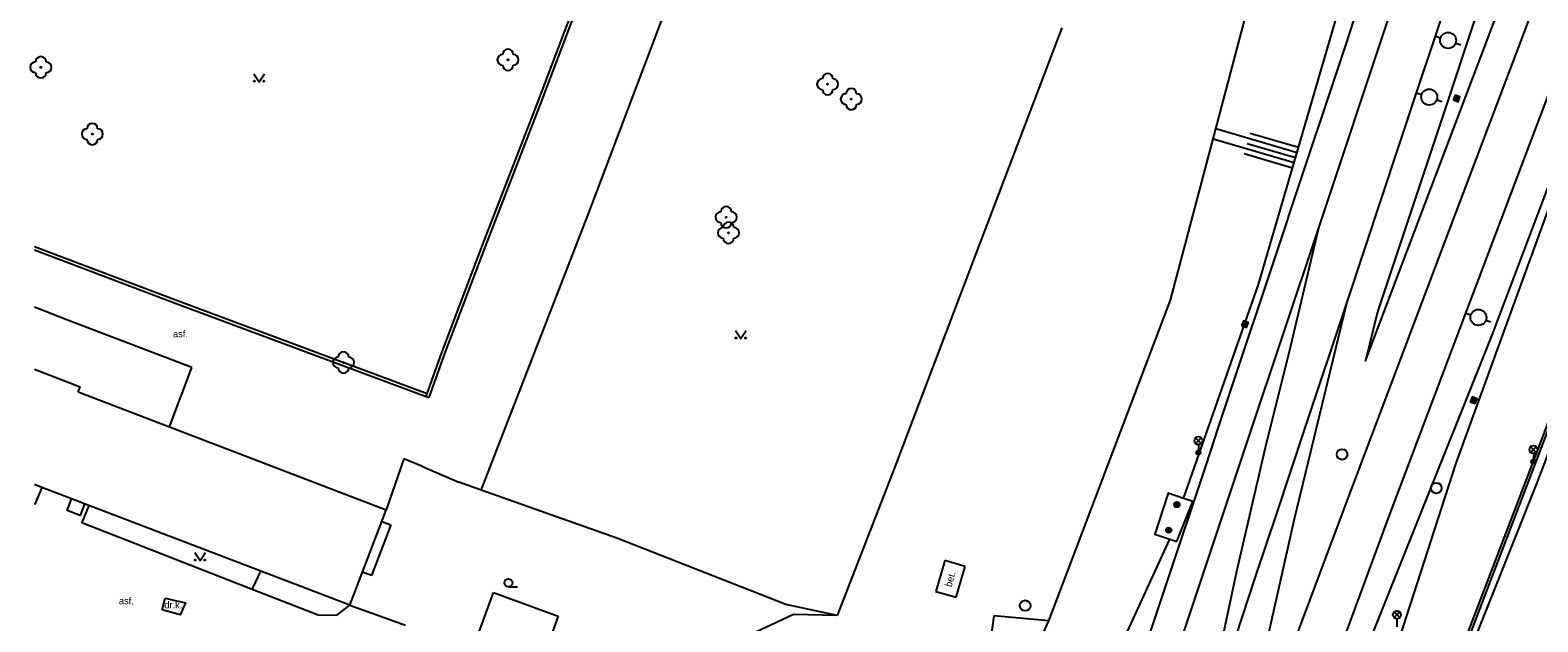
# Model space of a CAD drawing. Extents: x -596229 to -595156, y -1161237 to -1159376.
# Drawn here: x -596228.6 to -596087.3, y -1160248.7 to -1160193.2 of the extents above; entities that cross this region are included whole.
import ezdxf

# ---------------------------------------------------------------- set-up
doc = ezdxf.new("R2010")
doc.units = 0
for name, color, linetype in [('Level 12', 7, 'Continuous'), ('Level 22', 7, 'Continuous'), ('Level 25', 7, 'Continuous'), ('Level 27', 7, 'Continuous'), ('Level 33', 7, 'Continuous'), ('Level 36', 7, 'Continuous'), ('Specificka linie pasportu komunikaci', 7, 'Continuous'), ('TM - budovy zdene_ betonove - VP', 7, 'Continuous'), ('TM - CD - osa koleji', 7, 'Continuous'), ('TM - chodniky - VP', 7, 'Continuous'), ('TM - dolni hrana svahu', 7, 'Continuous'), ('TM - horni hrana svahu', 7, 'Continuous'), ('TM - hranice souvisleho porostu (skupiny stromu_ kere)', 7, 'Continuous'), ('TM - letecke snimky - pomocna linie', 7, 'Continuous'), ('TM - plot drateny_ kovovy - VP', 7, 'Continuous'), ('TM - plot zdeny_ ohradni zed - VP', 7, 'Continuous'), ('TM - popis povrchu', 7, 'Continuous'), ('TM - rozhrani ploch obecne - VP', 7, 'Continuous'), ('TM - srafovani', 7, 'Continuous'), ('TM - vjezd na pozemek', 7, 'Continuous')]:
    doc.layers.add(name, color=color, linetype=linetype)

msp = doc.modelspace()

# ---------------------------------------------------------------- linework, layer by layer
at = {"layer": 'Level 12'}
for p, q in [((-596096.85, -1160193.79), (-596096.38, -1160193.96)), ((-596094.96, -1160194.45), (-596094.49, -1160194.62)), ((-596098.62, -1160199.1), (-596098.15, -1160199.27)), ((-596096.73, -1160199.76), (-596096.26, -1160199.93)), ((-596094.01, -1160219.77), (-596093.54, -1160219.94)), ((-596092.12, -1160220.43), (-596091.65, -1160220.6))]:
    msp.add_line(p, q, dxfattribs=at)
for centre in [(-596095.67, -1160194.2), (-596097.44, -1160199.51), (-596092.83, -1160220.18)]:
    msp.add_circle(centre, 0.75, dxfattribs=at)
at = {"layer": 'Level 22'}
for centre in [(-596227.62, -1160196.72), (-596183.82, -1160196.02), (-596153.85, -1160198.3), (-596151.63, -1160199.7), (-596222.79, -1160202.98), (-596163.36, -1160210.78), (-596163.14, -1160212.24), (-596199.24, -1160224.4)]:
    msp.add_circle(centre, 0.05, dxfattribs=at)
for centre, start, end in [((-596183.82, -1160195.52), 0, 180), ((-596228.12, -1160196.72), 90, 270), ((-596227.62, -1160196.22), 0, 180), ((-596227.12, -1160196.72), 270, 90), ((-596184.32, -1160196.02), 90, 270), ((-596183.82, -1160196.52), 180, 0), ((-596183.32, -1160196.02), 270, 90), ((-596227.62, -1160197.22), 180, 0), ((-596154.35, -1160198.3), 90, 270), ((-596153.85, -1160197.8), 0, 180), ((-596153.35, -1160198.3), 270, 90), ((-596153.85, -1160198.8), 180, 0), ((-596152.13, -1160199.7), 90, 270), ((-596151.63, -1160199.2), 0, 180), ((-596151.13, -1160199.7), 270, 90), ((-596151.63, -1160200.2), 180, 0), ((-596222.79, -1160202.48), 0, 180), ((-596223.29, -1160202.98), 90, 270), ((-596222.79, -1160203.48), 180, 0), ((-596222.29, -1160202.98), 270, 90), ((-596163.86, -1160210.78), 90, 270), ((-596163.36, -1160210.28), 0, 180), ((-596162.86, -1160210.78), 270, 90), ((-596163.64, -1160212.24), 90, 270), ((-596163.36, -1160211.28), 180, 0), ((-596163.14, -1160211.74), 0, 180), ((-596162.64, -1160212.24), 270, 90), ((-596163.14, -1160212.74), 180, 0), ((-596199.24, -1160223.9), 0, 180), ((-596199.74, -1160224.4), 90, 270), ((-596199.24, -1160224.9), 180, 0), ((-596198.74, -1160224.4), 270, 90)]:
    msp.add_arc(centre, 0.5, start, end, dxfattribs=at)
at = {"layer": 'Level 25'}
for points in [[(-596095.2, -1160199.78), (-596094.74, -1160199.96), (-596094.56, -1160199.5), (-596095.02, -1160199.32)], [(-596095.14, -1160199.76), (-596094.76, -1160199.9), (-596094.62, -1160199.52), (-596095, -1160199.38)], [(-596095.07, -1160199.73), (-596094.79, -1160199.83), (-596094.69, -1160199.55), (-596094.97, -1160199.45)], [(-596095.01, -1160199.7), (-596094.82, -1160199.77), (-596094.75, -1160199.58), (-596094.94, -1160199.51)], [(-596094.94, -1160199.67), (-596094.85, -1160199.7), (-596094.82, -1160199.61), (-596094.91, -1160199.58)], [(-596115.04, -1160220.94), (-596114.58, -1160221.12), (-596114.4, -1160220.66), (-596114.86, -1160220.48)], [(-596114.98, -1160220.92), (-596114.6, -1160221.06), (-596114.46, -1160220.68), (-596114.84, -1160220.54)], [(-596114.91, -1160220.89), (-596114.63, -1160220.99), (-596114.53, -1160220.71), (-596114.81, -1160220.61)], [(-596114.85, -1160220.86), (-596114.66, -1160220.93), (-596114.59, -1160220.74), (-596114.78, -1160220.67)], [(-596114.78, -1160220.83), (-596114.69, -1160220.86), (-596114.66, -1160220.77), (-596114.75, -1160220.74)], [(-596093.6, -1160228.08), (-596093.14, -1160228.26), (-596092.96, -1160227.8), (-596093.42, -1160227.62)], [(-596093.54, -1160228.06), (-596093.16, -1160228.2), (-596093.02, -1160227.82), (-596093.4, -1160227.68)], [(-596093.47, -1160228.03), (-596093.19, -1160228.13), (-596093.09, -1160227.85), (-596093.37, -1160227.75)], [(-596093.41, -1160228), (-596093.22, -1160228.07), (-596093.15, -1160227.88), (-596093.34, -1160227.81)], [(-596093.34, -1160227.97), (-596093.25, -1160228), (-596093.22, -1160227.91), (-596093.31, -1160227.88)]]:
    msp.add_lwpolyline(points, close=True, dxfattribs=at)
for centre, radius in [((-596121.1, -1160237.73), 0.25), ((-596121.1, -1160237.73), 0.2), ((-596121.1, -1160237.73), 0.15), ((-596121.1, -1160237.73), 0.1), ((-596121.1, -1160237.73), 0.05), ((-596121.87, -1160240.12), 0.25), ((-596121.87, -1160240.12), 0.2), ((-596121.87, -1160240.12), 0.15), ((-596121.87, -1160240.12), 0.1), ((-596121.87, -1160240.12), 0.05)]:
    msp.add_circle(centre, radius, dxfattribs=at)
at = {"layer": 'Level 27'}
for centre in [(-596105.61, -1160233.02), (-596096.78, -1160236.17), (-596135.32, -1160247.2)]:
    msp.add_circle(centre, 0.5, dxfattribs=at)
at = {"layer": 'Level 33'}
for p, q in [((-596119.34, -1160231.99), (-596118.81, -1160231.46)), ((-596119.34, -1160231.46), (-596118.81, -1160231.99)), ((-596119.08, -1160232.1), (-596119.08, -1160232.85)), ((-596087.94, -1160232.83), (-596087.41, -1160232.3)), ((-596087.94, -1160232.3), (-596087.41, -1160232.83)), ((-596087.67, -1160232.94), (-596087.67, -1160233.69)), ((-596100.73, -1160248.32), (-596100.2, -1160247.79)), ((-596100.73, -1160247.79), (-596100.2, -1160248.32)), ((-596100.47, -1160248.43), (-596100.47, -1160249.18))]:
    msp.add_line(p, q, dxfattribs=at)
for centre, radius in [((-596119.08, -1160231.73), 0.375), ((-596119.08, -1160232.85), 0.2), ((-596119.08, -1160232.85), 0.145), ((-596119.08, -1160232.85), 0.0876), ((-596087.67, -1160232.57), 0.375), ((-596087.67, -1160233.69), 0.2), ((-596087.67, -1160233.69), 0.145), ((-596087.67, -1160233.69), 0.0876), ((-596100.47, -1160248.05), 0.375)]:
    msp.add_circle(centre, radius, dxfattribs=at)
at = {"layer": 'Level 36'}
msp.add_line((-596183.78, -1160245.43), (-596182.91, -1160245.43), dxfattribs=at)
for points in [[(-596207.65, -1160197.32), (-596207.15, -1160198.07), (-596206.65, -1160197.32)], [(-596162.49, -1160221.4), (-596161.99, -1160222.15), (-596161.49, -1160221.4)], [(-596213.19, -1160242.22), (-596212.69, -1160242.97), (-596212.19, -1160242.22)]]:
    msp.add_lwpolyline(points, dxfattribs=at)
for centre, radius in [((-596207.6, -1160198.02), 0.05), ((-596206.7, -1160198.02), 0.05), ((-596162.44, -1160222.1), 0.05), ((-596161.54, -1160222.1), 0.05), ((-596213.14, -1160242.92), 0.05), ((-596212.24, -1160242.92), 0.05), ((-596183.78, -1160245.06), 0.375)]:
    msp.add_circle(centre, radius, dxfattribs=at)
at = {"layer": 'Specificka linie pasportu komunikaci'}
msp.add_lwpolyline([(-596207.8, -1160245.64), (-596207.75, -1160245.55), (-596206.98, -1160243.97)], dxfattribs=at)
at = {"layer": 'TM - budovy zdene_ betonove - VP'}
for points in [[(-596228.22, -1160225.04), (-596223.93, -1160226.69)], [(-596224.11, -1160227.15), (-596223.93, -1160226.69)], [(-596224.11, -1160227.15), (-596215.56, -1160230.43)], [(-596215.56, -1160230.43), (-596195.23, -1160238.21)], [(-596227.51, -1160236.12), (-596228.22, -1160235.85)], [(-596224.74, -1160237.18), (-596227.51, -1160236.12)], [(-596223.51, -1160237.65), (-596224.74, -1160237.18)], [(-596223.13, -1160237.8), (-596223.51, -1160237.65)], [(-596206.98, -1160243.97), (-596223.13, -1160237.8)], [(-596195.65, -1160239.32), (-596195.23, -1160238.21)], [(-596197.46, -1160244.05), (-596195.65, -1160239.32)], [(-596198.64, -1160247.15), (-596206.98, -1160243.97)], [(-596198.64, -1160247.15), (-596197.46, -1160244.05)], [(-596187.23, -1160251.63), (-596185.17, -1160245.97)], [(-596185.17, -1160245.97), (-596179.1, -1160248.18)], [(-596179.1, -1160248.18), (-596181.16, -1160253.84)]]:
    msp.add_lwpolyline(points, dxfattribs=at)
at = {"layer": 'TM - CD - osa koleji'}
for points in [[(-596116.33, -1160268.41), (-596113.7, -1160260.46), (-596111.11, -1160253.3), (-596105.24, -1160237.61), (-596095.71, -1160212.36), (-596077.16, -1160163.43), (-596067.54, -1160138.08)], [(-596107.8, -1160211.78), (-596101.24, -1160192.04), (-596096.36, -1160177.44), (-596087.94, -1160152.38)], [(-596105.18, -1160218.84), (-596098.62, -1160199.1), (-596096.85, -1160193.79), (-596088.28, -1160168.08)], [(-596112.3, -1160269.13), (-596111.48, -1160266.71), (-596101.3, -1160239.07), (-596094.01, -1160219.77), (-596084.42, -1160194.42)], [(-596126.09, -1160266.67), (-596114.37, -1160231.51), (-596107.8, -1160211.78)], [(-596118.94, -1160260.23), (-596116.86, -1160250.45), (-596115.48, -1160243.98), (-596112.7, -1160231.96), (-596110.58, -1160223.51), (-596107.8, -1160211.78)], [(-596118.94, -1160260.23), (-596115.78, -1160250.74), (-596115.57, -1160250.11), (-596113.69, -1160244.42), (-596111.73, -1160238.57), (-596109.09, -1160230.61), (-596105.18, -1160218.84)], [(-596116.48, -1160268.38), (-596113.15, -1160252.7), (-596110.08, -1160239.06), (-596105.18, -1160218.84)]]:
    msp.add_lwpolyline(points, dxfattribs=at)
at = {"layer": 'TM - chodniky - VP'}
for points in [[(-596095.93, -1160257.32), (-596087.32, -1160235.69), (-596074.07, -1160200.97), (-596054.23, -1160146.67), (-596047.25, -1160127.32), (-596046.88, -1160126.36), (-596041.44, -1160111.29)], [(-596227.51, -1160236.12), (-596228.18, -1160237.69), (-596228.22, -1160237.68)], [(-596223.13, -1160237.8), (-596223.79, -1160239.41), (-596207.8, -1160245.64)], [(-596207.8, -1160245.64), (-596201.63, -1160248.05), (-596199.87, -1160248.1), (-596198.64, -1160247.15)]]:
    msp.add_lwpolyline(points, dxfattribs=at)
at = {"layer": 'TM - dolni hrana svahu'}
for points in [[(-596133.12, -1160248.61), (-596121.69, -1160218.56), (-596112.51, -1160183.8), (-596111.05, -1160170.17), (-596107.62, -1160153.72), (-596095.68, -1160121.45), (-596087.83, -1160096.33)], [(-596096.39, -1160257.2), (-596096.64, -1160257.13), (-596087.8, -1160234.01), (-596074.72, -1160199.7), (-596054.7, -1160145.1), (-596047.63, -1160126.05), (-596038.24, -1160100.81)]]:
    msp.add_lwpolyline(points, dxfattribs=at)
at = {"layer": 'TM - horni hrana svahu'}
for points in [[(-596120.49, -1160237.14), (-596113.44, -1160217.09), (-596102.63, -1160180.01), (-596104.15, -1160168.58), (-596101.97, -1160156.66), (-596087.05, -1160119.19), (-596079.28, -1160097.32)], [(-596105.14, -1160259.96), (-596103.23, -1160259.56), (-596094.91, -1160233.83), (-596081.33, -1160196.47), (-596067.97, -1160162.7), (-596061.9, -1160144.65), (-596061.47, -1160143.41)], [(-596127.24, -1160255.8), (-596128, -1160254.61), (-596121.77, -1160240.97)]]:
    msp.add_lwpolyline(points, dxfattribs=at)
at = {"layer": 'TM - hranice souvisleho porostu (skupiny stromu_ kere)'}
for points in [[(-596138.25, -1160248.15), (-596139.2, -1160254.99)], [(-596133.12, -1160248.61), (-596138.25, -1160248.15)], [(-596135.52, -1160253.84), (-596133.12, -1160248.61)]]:
    msp.add_lwpolyline(points, dxfattribs=at)
at = {"layer": 'TM - letecke snimky - pomocna linie'}
for points in [[(-596029.92, -1160055.22), (-596051.13, -1160114.92), (-596054.31, -1160123.35), (-596067.56, -1160158.36), (-596072.02, -1160170.13), (-596081.52, -1160195.23), (-596081.61, -1160195.46), (-596082.26, -1160197.2), (-596082.8, -1160198.62), (-596091.2, -1160220.83), (-596091.58, -1160221.83), (-596106.63, -1160259.48)], [(-596105.27, -1160194.66), (-596104.09, -1160191.09), (-596099.2, -1160176.49), (-596090.91, -1160151.85), (-596090.85, -1160151.64), (-596090.79, -1160151.44), (-596090.1, -1160148.69), (-596092.38, -1160155.14), (-596098.24, -1160171.75), (-596103.8, -1160169.74), (-596098.04, -1160153.16), (-596088.31, -1160125.57), (-596088.08, -1160124.94), (-596081.04, -1160104.96), (-596075.69, -1160090.09), (-596075.64, -1160089.93), (-596075.59, -1160089.75), (-596069.54, -1160069.33)], [(-596082.06, -1160160.9), (-596085.43, -1160169.03), (-596085.5, -1160169.23), (-596094, -1160194.74), (-596095.77, -1160200.05), (-596102.21, -1160219.37), (-596102.3, -1160219.67), (-596102.33, -1160219.79), (-596103.4, -1160224.25), (-596098.52, -1160211.3), (-596080.02, -1160162.51), (-596079.96, -1160162.37), (-596070.42, -1160137.22), (-596070.35, -1160137.03), (-596060.71, -1160111.67), (-596057.94, -1160104.39), (-596061.39, -1160111.18), (-596061.48, -1160111.38), (-596061.55, -1160111.52), (-596071.54, -1160135.53), (-596072.12, -1160136.94), (-596075.13, -1160144.18), (-596082.06, -1160160.9)], [(-596125.79, -1160256.29), (-596118.4, -1160234.12), (-596117.96, -1160232.79), (-596117.22, -1160230.56), (-596110.72, -1160211.09), (-596110.65, -1160210.83), (-596110.62, -1160210.75), (-596105.27, -1160194.66)]]:
    msp.add_lwpolyline(points, dxfattribs=at)
at = {"layer": 'TM - plot drateny_ kovovy - VP'}
for points in [[(-596131.88, -1160193.02), (-596139.66, -1160213.46), (-596147.63, -1160234.44), (-596152.96, -1160248.11)], [(-596096.39, -1160257.2), (-596074.31, -1160199.41)], [(-596152.96, -1160248.11), (-596157.05, -1160248.02), (-596163.76, -1160251.2), (-596174.84, -1160255.79), (-596188.78, -1160256.19), (-596193.15, -1160256.11), (-596193.56, -1160256)]]:
    msp.add_lwpolyline(points, dxfattribs=at)
at = {"layer": 'TM - plot zdeny_ ohradni zed - VP'}
for points in [[(-596193.59, -1160233.44), (-596195.23, -1160238.21)], [(-596191.83, -1160234.16), (-596193.59, -1160233.44)], [(-596186.33, -1160236.38), (-596188.43, -1160235.63)], [(-596173.62, -1160240.86), (-596186.33, -1160236.38)], [(-596157.77, -1160247.09), (-596173.62, -1160240.86)], [(-596152.96, -1160248.11), (-596157.77, -1160247.09)]]:
    msp.add_lwpolyline(points, dxfattribs=at)
at = {"layer": 'TM - rozhrani ploch obecne - VP'}
for points in [[(-596191.4, -1160227.31), (-596190.06, -1160223.56), (-596186.2, -1160213.41), (-596181.05, -1160200.08), (-596176.15, -1160187.12), (-596174.49, -1160183.18), (-596215.77, -1160167.37), (-596219.84, -1160165.69)], [(-596191.22, -1160227.69), (-596189.77, -1160223.66), (-596185.92, -1160213.51), (-596180.77, -1160200.19), (-596175.87, -1160187.23), (-596174.09, -1160183.01)], [(-596186.33, -1160236.38), (-596176.32, -1160210.62), (-596167.41, -1160187.06), (-596166.76, -1160185.74)], [(-596228.22, -1160213.51), (-596214.82, -1160218.59), (-596191.4, -1160227.31)], [(-596228.22, -1160213.83), (-596214.93, -1160218.87), (-596191.5, -1160227.59)], [(-596225.01, -1160220.45), (-596228.22, -1160219.22)], [(-596213.47, -1160224.87), (-596225.01, -1160220.45)], [(-596215.56, -1160230.43), (-596213.47, -1160224.87)], [(-596191.5, -1160227.59), (-596191.4, -1160227.31)], [(-596191.5, -1160227.59), (-596191.22, -1160227.69)], [(-596223.51, -1160237.65), (-596223.93, -1160238.75), (-596225.16, -1160238.28), (-596224.74, -1160237.18)], [(-596120.49, -1160237.14), (-596121.93, -1160236.64), (-596123.18, -1160240.5), (-596121.77, -1160240.97)], [(-596121.09, -1160241.2), (-596119.61, -1160237.44), (-596120.49, -1160237.14)], [(-596194.81, -1160239.63), (-596196.62, -1160244.37)], [(-596195.65, -1160239.32), (-596194.81, -1160239.63)], [(-596121.77, -1160240.97), (-596121.09, -1160241.2)], [(-596142.85, -1160242.98), (-596143.7, -1160245.86)], [(-596140.94, -1160243.54), (-596142.85, -1160242.98)], [(-596196.62, -1160244.37), (-596197.46, -1160244.05)], [(-596141.78, -1160246.42), (-596140.94, -1160243.54)], [(-596143.7, -1160245.86), (-596141.78, -1160246.42)], [(-596215.95, -1160246.5), (-596214.06, -1160246.94), (-596214.56, -1160248.05), (-596216.25, -1160247.59), (-596215.95, -1160246.5)]]:
    msp.add_lwpolyline(points, dxfattribs=at)
at = {"layer": 'TM - srafovani'}
for points in [[(-596117.7, -1160203.44), (-596110.11, -1160205.66)], [(-596117.44, -1160202.47), (-596109.83, -1160204.7)], [(-596114.23, -1160202.89), (-596109.69, -1160204.22)], [(-596114.79, -1160204.81), (-596110.25, -1160206.14)], [(-596114.51, -1160203.85), (-596109.97, -1160205.18)]]:
    msp.add_lwpolyline(points, dxfattribs=at)
at = {"layer": 'TM - vjezd na pozemek'}
for points in [[(-596191.83, -1160234.16), (-596188.43, -1160235.63)], [(-596198.64, -1160247.15), (-596193.44, -1160249.03)]]:
    msp.add_lwpolyline(points, dxfattribs=at)

# ---------------------------------------------------------------- texts
at = {"layer": 'TM - popis povrchu'}
for s, p in [('asf.', (-596215.22, -1160222.04)), ('asf.', (-596220.3, -1160247.07)), ('dr.k.', (-596216.04, -1160247.46))]:
    msp.add_text(s, height=0.65, dxfattribs=at).set_placement(p)
msp.add_text('bet.', height=0.65, rotation=73.7398, dxfattribs=at).set_placement((-596142.24, -1160245.5))

doc.saveas('drawing.dxf')
